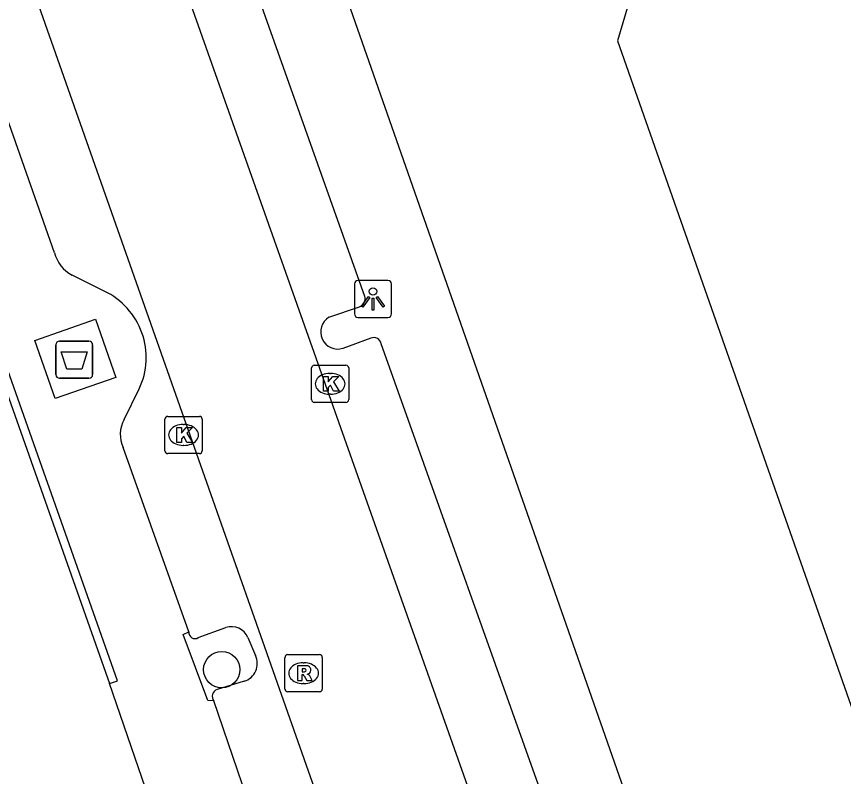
# Model space of a CAD drawing. Extents: x 162172 to 163187, y 382874 to 383684.
# Drawn here: x 162914.31 to 162936.54, y 383642.75 to 383663.18 of the extents above; entities that cross this region are included whole.
import ezdxf

# ---------------------------------------------------------------- set-up
doc = ezdxf.new("R2010")
doc.units = 0
for name, color, linetype in [('IMGEO_Afval_apart_plaats', 7, 'Continuous'), ('IMGEO_Boom', 7, 'Continuous'), ('IMGEO_Hek', 7, 'Continuous'), ('IMGEO_Kolk', 7, 'Continuous'), ('IMGEO_Lichtpunt', 7, 'Continuous'), ('IMGEO_Pand', 7, 'Continuous'), ('IMGEO_Parkeervlak_open', 7, 'Continuous'), ('IMGEO_Rijbaan_lokaal_open', 7, 'Continuous'), ('IMGEO_Rioolput', 7, 'Continuous'), ('IMGEO_Voetpad_gesloten', 7, 'Continuous'), ('IMGEO_Voetpad_open', 7, 'Continuous')]:
    doc.layers.add(name, color=color, linetype=linetype)

msp = doc.modelspace()

# ---------------------------------------------------------------- linework, layer by layer
at = {"layer": 'IMGEO_Afval_apart_plaats'}
for p, q in [((162915.464, 383654.457), (162916.254, 383654.457)), ((162916.254, 383654.457), (162915.464, 383654.457)), ((162915.364, 383653.557), (162915.364, 383654.357)), ((162915.364, 383654.357), (162915.364, 383653.557)), ((162916.354, 383654.357), (162916.354, 383653.557)), ((162916.354, 383653.557), (162916.354, 383654.357)), ((162916.254, 383653.457), (162915.464, 383653.457)), ((162915.464, 383653.457), (162916.254, 383653.457))]:
    msp.add_line(p, q, dxfattribs=at)
msp.add_lwpolyline([(162915.507, 383654.171), (162916.211, 383654.171), (162916.062, 383653.701), (162915.656, 383653.701), (162915.507, 383654.171)], dxfattribs=at)
for centre, start, end in [((162915.464, 383654.357), 90, 180), ((162915.464, 383654.357), 90, 180), ((162916.254, 383654.357), 0, 90), ((162916.254, 383654.357), 360, 90), ((162915.464, 383653.557), 180, 270), ((162915.464, 383653.557), 180, 270), ((162916.254, 383653.557), 270, 0), ((162916.254, 383653.557), 270, 0)]:
    msp.add_arc(centre, 0.1, start, end, dxfattribs=at)
at = {"layer": 'IMGEO_Boom'}
msp.add_circle((162919.826, 383645.624), 0.489, dxfattribs=at)
at = {"layer": 'IMGEO_Hek'}
msp.add_lwpolyline([(162900.856, 383679.351), (162905.648, 383676.864), (162916.808, 383645.252)], dxfattribs=at)
at = {"layer": 'IMGEO_Kolk'}
for p, q in [((162922.239, 383652.882), (162922.239, 383653.734)), ((162922.314, 383653.808), (162923.166, 383653.808)), ((162923.24, 383653.734), (162923.24, 383652.882)), ((162922.727, 383653.588), (162922.752, 383653.588)), ((162922.75, 383653.028), (162922.725, 383653.028)), ((162923.166, 383652.808), (162922.314, 383652.808)), ((162918.373, 383652.433), (162919.225, 383652.433)), ((162918.298, 383651.507), (162918.298, 383652.359)), ((162918.786, 383652.213), (162918.811, 383652.213)), ((162919.299, 383652.359), (162919.299, 383651.507)), ((162918.809, 383651.653), (162918.784, 383651.653)), ((162919.225, 383651.433), (162918.373, 383651.433))]:
    msp.add_line(p, q, dxfattribs=at)
for points in [[(162922.239, 383652.882), (162922.239, 383653.734)], [(162922.314, 383653.808), (162923.166, 383653.808)], [(162923.24, 383653.734), (162923.24, 383652.882)], [(162922.56, 383653.508), (162922.683, 383653.508), (162922.683, 383653.357), (162922.813, 383653.508), (162922.977, 383653.508), (162922.831, 383653.357), (162922.984, 383653.108), (162922.832, 383653.108), (162922.747, 383653.272), (162922.683, 383653.205), (162922.683, 383653.108), (162922.56, 383653.108), (162922.56, 383653.508)], [(162923.166, 383652.808), (162922.314, 383652.808)], [(162918.373, 383652.433), (162919.225, 383652.433)], [(162918.298, 383651.507), (162918.298, 383652.359)], [(162919.299, 383652.359), (162919.299, 383651.507)], [(162918.619, 383652.133), (162918.742, 383652.133), (162918.742, 383651.982), (162918.872, 383652.133), (162919.036, 383652.133), (162918.89, 383651.982), (162919.043, 383651.733), (162918.891, 383651.733), (162918.806, 383651.897), (162918.742, 383651.83), (162918.742, 383651.733), (162918.619, 383651.733), (162918.619, 383652.133)], [(162919.225, 383651.433), (162918.373, 383651.433)]]:
    msp.add_lwpolyline(points, dxfattribs=at)
for centre, start, end in [((162922.316, 383653.732), 91.552, 178.448), ((162922.316, 383653.732), 91.552, 178.448), ((162923.164, 383653.732), 1.552, 88.448), ((162923.164, 383653.732), 1.552, 88.448), ((162922.316, 383652.884), 181.552, 268.448), ((162922.316, 383652.884), 181.552, 268.448), ((162923.164, 383652.884), 271.552, 358.448), ((162923.164, 383652.884), 271.552, 358.448), ((162918.375, 383652.357), 91.552, 178.448), ((162918.375, 383652.357), 91.552, 178.448), ((162919.223, 383652.357), 1.552, 88.448), ((162919.223, 383652.357), 1.552, 88.448), ((162918.375, 383651.509), 181.552, 268.448), ((162918.375, 383651.509), 181.552, 268.448), ((162919.223, 383651.509), 271.552, 358.448), ((162919.223, 383651.509), 271.552, 358.448)]:
    msp.add_arc(centre, 0.0765, start, end, dxfattribs=at)
for centre, major_axis, ratio, start_param, end_param in [((162922.726, 383653.308), (-0.387, 0.002), 0.722429, 4.712389, 7.853982), ((162922.751, 383653.308), (-0.39, 0.002), 0.717154, 1.570796, 4.712389), ((162918.785, 383651.933), (-0.387, 0.002), 0.722429, 4.712389, 7.853982), ((162918.81, 383651.933), (-0.39, 0.002), 0.717154, 1.570796, 4.712389)]:
    msp.add_ellipse(centre, major_axis=major_axis, ratio=ratio, start_param=start_param, end_param=end_param, dxfattribs=at)
at = {"layer": 'IMGEO_Lichtpunt'}
for p, q in [((162923.393, 383655.994), (162923.393, 383655.187)), ((162923.393, 383655.994), (162923.393, 383655.187)), ((162924.295, 383656.089), (162923.487, 383656.089)), ((162924.295, 383656.089), (162923.487, 383656.089)), ((162924.389, 383655.187), (162924.389, 383655.994)), ((162924.389, 383655.187), (162924.389, 383655.994)), ((162923.487, 383655.093), (162924.295, 383655.093)), ((162923.487, 383655.093), (162924.295, 383655.093))]:
    msp.add_line(p, q, dxfattribs=at)
for points in [[(162923.767, 383655.658), (162923.806, 383655.63), (162923.618, 383655.368), (162923.58, 383655.395), (162923.767, 383655.658)], [(162923.869, 383655.61), (162923.916, 383655.61), (162923.916, 383655.288), (162923.869, 383655.288), (162923.869, 383655.61)], [(162923.979, 383655.63), (162924.017, 383655.657), (162924.204, 383655.395), (162924.165, 383655.367), (162923.979, 383655.63)]]:
    msp.add_lwpolyline(points, dxfattribs=at)
msp.add_circle((162923.892, 383655.792), 0.0994, dxfattribs=at)
for centre, start, end in [((162923.487, 383655.994), 90, 180), ((162923.487, 383655.994), 90, 180), ((162924.295, 383655.994), 0, 90), ((162924.295, 383655.994), 0, 90), ((162923.487, 383655.187), 180, 270), ((162923.487, 383655.187), 180, 270), ((162924.295, 383655.187), 270, 0), ((162924.295, 383655.187), 270, 360)]:
    msp.add_arc(centre, 0.0946, start, end, dxfattribs=at)
at = {"layer": 'IMGEO_Pand'}
for points in [[(162933.833, 383673.911), (162930.462, 383662.534), (162937.863, 383641.479)], [(162920.012, 383672.731), (162931.617, 383639.614)]]:
    msp.add_lwpolyline(points, dxfattribs=at)
at = {"layer": 'IMGEO_Parkeervlak_open'}
for points in [[(162919.195, 383646.486), (162919.936, 383646.757)], [(162920.531, 383646.491), (162920.729, 383646.004)], [(162920.429, 383645.311), (162919.704, 383645.089)]]:
    msp.add_lwpolyline(points, dxfattribs=at)
for centre, radius, start, end in [((162919.101, 383646.615), 0.159, 170.7937, 306.1442), ((162920.082, 383646.285), 0.494, 24.6692, 107.1559), ((162920.287, 383645.784), 0.494, 286.6925, 26.4919), ((162919.767, 383644.902), 0.197, 108.7912, 216.9505)]:
    msp.add_arc(centre, radius, start, end, dxfattribs=at)
at = {"layer": 'IMGEO_Rijbaan_lokaal_open'}
for points in [[(162925.278, 383634.043), (162910.559, 383675.802)], [(162915.679, 383672.873), (162928.98, 383635.304)]]:
    msp.add_lwpolyline(points, dxfattribs=at)
at = {"layer": 'IMGEO_Rioolput'}
for p, q in [((162921.526, 383645.101), (162921.526, 383645.953)), ((162921.601, 383646.027), (162922.453, 383646.027)), ((162922.527, 383645.953), (162922.527, 383645.101)), ((162922.014, 383645.807), (162922.039, 383645.807)), ((162922.037, 383645.247), (162922.012, 383645.247)), ((162922.453, 383645.027), (162921.601, 383645.027))]:
    msp.add_line(p, q, dxfattribs=at)
for points in [[(162921.526, 383645.101), (162921.526, 383645.953)], [(162921.601, 383646.027), (162922.453, 383646.027)], [(162922.527, 383645.953), (162922.527, 383645.101)], [(162922.115, 383645.725), (162921.863, 383645.727), (162921.863, 383645.327)], [(162921.863, 383645.327), (162921.987, 383645.327), (162921.987, 383645.489), (162921.998, 383645.489)], [(162922.041, 383645.646), (162921.987, 383645.646), (162921.987, 383645.565)], [(162921.987, 383645.565), (162922.039, 383645.565)], [(162922.045, 383645.46), (162922.116, 383645.327), (162922.256, 383645.327), (162922.191, 383645.453)], [(162922.453, 383645.027), (162921.601, 383645.027)]]:
    msp.add_lwpolyline(points, dxfattribs=at)
for centre, radius, start, end in [((162921.603, 383645.951), 0.0765, 91.552, 178.448), ((162921.603, 383645.951), 0.0765, 91.552, 178.448), ((162922.451, 383645.951), 0.0765, 1.552, 88.448), ((162922.451, 383645.951), 0.0765, 1.552, 88.448), ((162922.114, 383645.615), 0.109, 350.3612, 89.416), ((162921.997, 383645.436), 0.0533, 26.0293, 88.6989), ((162922.023, 383645.754), 0.19, 274.7715, 282.9687), ((162922.047, 383645.55), 0.0964, 77.0061, 93.1865), ((162922.061, 383645.607), 0.0378, 276.6634, 79.6772), ((162922.112, 383645.615), 0.112, 277.5842, 350.9817), ((162922.096, 383645.4), 0.108, 29.5134, 73.7905), ((162921.603, 383645.103), 0.0765, 181.552, 268.448), ((162921.603, 383645.103), 0.0765, 181.552, 268.448), ((162922.451, 383645.103), 0.0765, 271.552, 358.448), ((162922.451, 383645.103), 0.0765, 271.552, 358.448)]:
    msp.add_arc(centre, radius, start, end, dxfattribs=at)
for centre, major_axis, ratio, start_param, end_param in [((162922.013, 383645.527), (-0.387, 0.002), 0.722429, 4.712389, 7.853982), ((162922.038, 383645.527), (-0.39, 0.002), 0.717154, 1.570796, 4.712389)]:
    msp.add_ellipse(centre, major_axis=major_axis, ratio=ratio, start_param=start_param, end_param=end_param, dxfattribs=at)
at = {"layer": 'IMGEO_Voetpad_gesloten'}
msp.add_lwpolyline([(162916.977, 383653.48), (162915.349, 383652.909), (162914.801, 383654.471), (162916.429, 383655.042), (162916.977, 383653.48)], dxfattribs=at)
at = {"layer": 'IMGEO_Voetpad_open'}
for points in [[(162934.766, 383595.346), (162933.743, 383598.117), (162918.551, 383641.102), (162918.27, 383641.001), (162916.808, 383645.252), (162917.022, 383645.318), (162905.854, 383676.941)], [(162915.326, 383656.831), (162909.87, 383672.342)], [(162923.671, 383655.66), (162918.33, 383670.704)], [(162916.668, 383655.798), (162915.801, 383656.23)], [(162922.708, 383655.097), (162923.525, 383655.378)], [(162923.83, 383654.535), (162923.084, 383654.262)], [(162929.748, 383638.542), (162929.602, 383638.941), (162928.746, 383641.386), (162924.116, 383654.383)], [(162917.2, 383652.349), (162917.605, 383653.17)], [(162918.944, 383646.64), (162917.176, 383651.593)], [(162919.61, 383644.784), (162919.45, 383644.796), (162918.789, 383646.566), (162918.944, 383646.64)], [(162927.069, 383623.627), (162924.108, 383632.045), (162920.762, 383641.42), (162919.61, 383644.784)]]:
    msp.add_lwpolyline(points, dxfattribs=at)
for centre, radius, start, end in [((162916.266, 383657.086), 0.974, 195.1543, 241.4879), ((162915.824, 383654.016), 1.971, 334.5825, 64.6644), ((162923.456, 383655.593), 0.226, 287.8776, 17.3785), ((162922.949, 383654.704), 0.462, 121.5221, 286.9619), ((162923.912, 383654.344), 0.207, 10.6975, 113.324), ((162917.931, 383651.947), 0.834, 151.2303, 205.133)]:
    msp.add_arc(centre, radius, start, end, dxfattribs=at)

doc.saveas('drawing.dxf')
